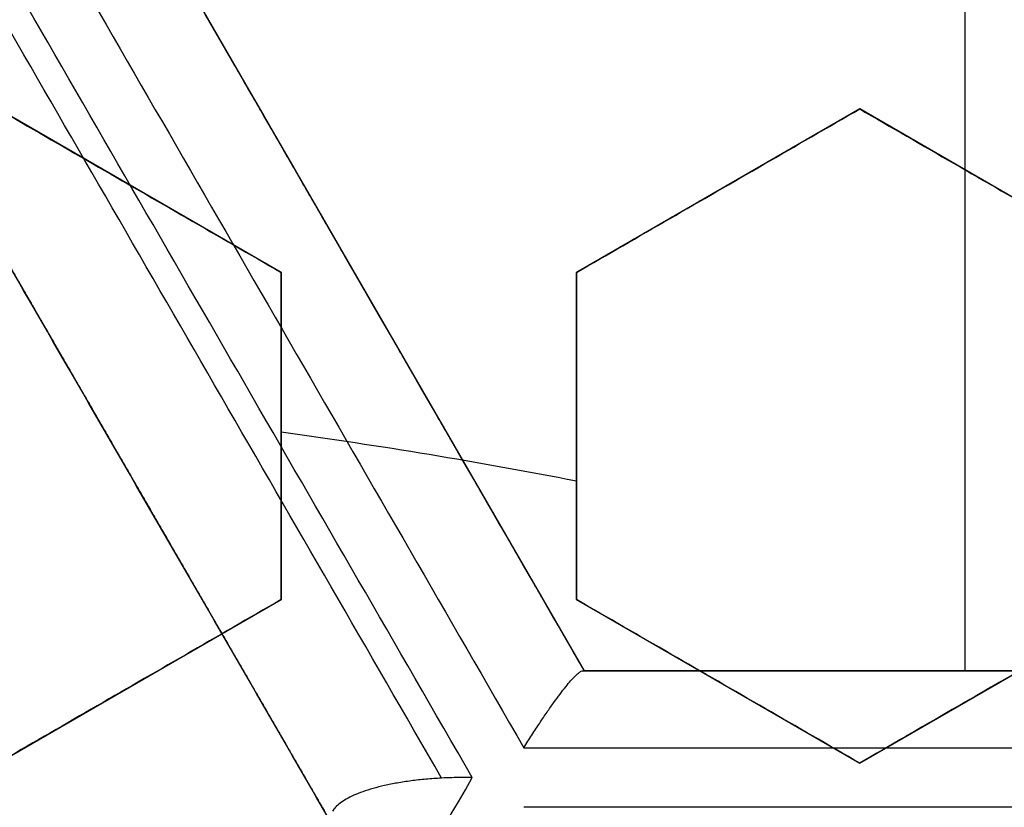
# Model space of a CAD drawing. Header units: centimetres. Extents: x -11.4 to 11.4, y -26.1 to 0.
# Tile 551 of 656: x -7.0117 to -6.9283, y -23.3389 to -23.2722. Entities that reach past the tile are written whole.
import ezdxf

# ---------------------------------------------------------------- set-up
doc = ezdxf.new("R2010")
doc.units = ezdxf.units.CM
doc.layers.add('Default', color=7, linetype='Continuous', true_color=0x000000)

msp = doc.modelspace()

# ---------------------------------------------------------------- linework, layer by layer
at = {"layer": 'Default'}
for p, q in [((-6.931599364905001, -23.21563089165, -4.515), (-6.931599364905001, -23.32734816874, -4.515)), ((-6.996099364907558, -23.27148953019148, -4.610801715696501), (-6.963849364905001, -23.32734816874, -4.610801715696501)), ((-6.9895, -23.29360461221, -3.263337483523), (-7.013500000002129, -23.27974820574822, -3.263337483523)), ((-6.940499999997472, -23.27974820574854, -3.2640558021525), (-6.964499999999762, -23.29360461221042, -3.2640558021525)), ((-6.916500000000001, -23.29360461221, -3.266091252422), (-6.940500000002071, -23.27974820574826, -3.266091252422)), ((-6.985500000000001, -23.33984816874, -4.6114163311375), (-7.017750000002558, -23.28398953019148, -4.6114163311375)), ((-7.001500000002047, -23.28667640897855, -3.2875), (-7.001500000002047, -23.28667640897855, -3.241164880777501)), ((-6.952499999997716, -23.28667640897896, -3.2875), (-6.952499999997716, -23.28667640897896, -3.24393691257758)), ((-6.928500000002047, -23.28667640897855, -3.2875), (-6.928500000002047, -23.28667640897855, -3.245945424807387)), ((-6.9895, -23.32131742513, -3.258340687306), (-6.9895, -23.29360461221, -3.258340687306)), ((-6.9645, -23.29360461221, -3.25910413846), (-6.9645, -23.32131742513, -3.25910413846)), ((-6.980207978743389, -23.29901421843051, -4.696571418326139), (-6.980207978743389, -23.29901421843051, -4.515000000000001)), ((-6.9895, -23.30746101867, -3.287385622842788), (-6.9895, -23.30746101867, -3.234176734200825)), ((-6.9645, -23.30746101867, -3.2875), (-6.9645, -23.30746101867, -3.235657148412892)), ((-7.001672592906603, -23.31183641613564, -4.697931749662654), (-7.001672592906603, -23.31183641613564, -4.515)), ((-7.013500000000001, -23.33517383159, -3.2527827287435), (-6.989500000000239, -23.32131742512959, -3.2527827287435)), ((-6.9645, -23.32131742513, -3.2558403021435), (-6.940500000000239, -23.33517383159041, -3.2558403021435)), ((-6.9405, -23.33517383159, -3.2576317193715), (-6.916500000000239, -23.32131742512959, -3.2576317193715)), ((-6.963849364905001, -23.32734816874, -4.611419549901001), (-6.899349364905, -23.32734816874, -4.611419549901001)), ((-6.9313923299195, -23.32734816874, -4.704842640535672), (-6.9313923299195, -23.32734816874, -4.515)), ((-7.00150000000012, -23.3282456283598, -3.279334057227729), (-7.00150000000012, -23.3282456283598, -3.226125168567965)), ((-6.95250000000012, -23.32824562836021, -3.282370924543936), (-6.95250000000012, -23.32824562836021, -3.229162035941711)), ((-6.92850000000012, -23.3282456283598, -3.284565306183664), (-6.92850000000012, -23.3282456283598, -3.231356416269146))]:
    msp.add_line(p, q, dxfattribs=at)
at = {"layer": 'Default', "extrusion": (0, 0, -1)}
for centre, radius, start, end in [((7.050000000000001, -23.75, 3), 0.9, 90, 270), ((7.050000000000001, -23.75, 3.789997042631), 0.8999999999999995, 90, 270), ((7.050000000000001, -23.75, 4.600000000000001), 0.8550000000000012, 90, 270), ((7.050000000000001, -23.75, 4.27), 0.8250000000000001, 0, 180), ((7.050000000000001, -23.75, 4.48), 0.82, 0, 180), ((7.050000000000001, -23.75, 4.455), 0.7950000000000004, 0, 180), ((7.050000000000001, -23.75, 4.32), 0.7825000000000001, 0, 180), ((7.050000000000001, -23.75, 4.455), 0.7825000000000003, 0, 180), ((7.050000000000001, -23.75, 3.984878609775), 0.7584500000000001, 90, 180), ((7.050000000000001, -23.75, 4.345000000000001), 0.7575000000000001, 0, 180), ((7.050000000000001, -23.75, 3.2675), 0.6775000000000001, 0, 180), ((7.050000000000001, -23.75, 3.2775), 0.677500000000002, 0, 180), ((7.050000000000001, -23.75, 3.25), 0.6725, 0, 180), ((7.050000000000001, -23.75, 3.2875), 0.6725, 0, 180), ((7.050000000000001, -23.75, 3.25), 0.6367740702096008, 0, 180), ((7.050000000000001, -23.75, 3.269019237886), 0.6125, 0, 180), ((7.050000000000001, -23.75, 4.69), 0.6075000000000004, 0, 180), ((7.050000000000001, -23.75, 4.670980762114), 0.6075, 0, 180), ((7.050000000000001, -23.75, 3.255), 0.6075, 0, 180), ((7.050000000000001, -23.75, 3.2875), 0.6075, 0, 180), ((7.050000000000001, -23.75, 3.05), 0.5999999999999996, 90, 270), ((7.050000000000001, -23.75, 3.255), 0.55, 0, 180), ((7.050000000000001, -23.75, 3.263395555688), 0.5500000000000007, 0, 180)]:
    msp.add_arc(centre, radius, start, end, dxfattribs=at)
at = {"layer": 'Default'}
for centre, radius, start, end in [((-7.050000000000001, -23.75, -4.6), 0.8550000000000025, 270, 90), ((-7.050000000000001, -23.75, -4.27), 0.835, 270, 90), ((-7.050000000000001, -23.75, -4.58), 0.8349999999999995, 270, 90), ((-7.050000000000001, -23.75, -4.425000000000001), 0.8349999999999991, 270, 90), ((-7.050000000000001, -23.75, -4.295000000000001), 0.8250000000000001, 0, 180), ((-7.050000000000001, -23.75, -4.282500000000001), 0.8250000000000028, 0, 180), ((-7.050000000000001, -23.75, -4.32), 0.8, 0, 180), ((-7.050000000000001, -23.75, -3.1), 0.775, 270, 90), ((-7.050000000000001, -23.75, -3.5986250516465), 0.7749999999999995, 270, 90), ((-7.050000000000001, -23.75, -4.43), 0.7575000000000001, 0, 180), ((-7.050000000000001, -23.75, -4.3875), 0.7575000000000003, 0, 180), ((-7.050000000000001, -23.75, -3.2425), 0.75, 0, 180), ((-7.050000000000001, -23.75, -3.98), 0.75, 0, 180), ((-7.050000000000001, -23.75, -3.2425), 0.7025000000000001, 0, 180), ((-7.050000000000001, -23.75, -3.2875), 0.6775000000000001, 0, 180), ((-7.050000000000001, -23.75, -3.26875), 0.6724999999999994, 0, 180), ((-7.050000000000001, -23.75, -4.66), 0.67, 0, 180), ((-7.050000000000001, -23.75, -4.69), 0.6400000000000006, 0, 180), ((-7.050000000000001, -23.75, -3.25), 0.636774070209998, 0, 180), ((-7.050000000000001, -23.75, -3.2875), 0.6231698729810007, 0, 180), ((-7.050000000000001, -23.75, -4.680490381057), 0.6075000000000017, 0, 180), ((-7.050000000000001, -23.75, -3.27125), 0.6075000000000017, 0, 180), ((-7.050000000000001, -23.75, -3), 0.6000000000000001, 270, 90), ((-7.050000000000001, -23.75, -3.1), 0.6000000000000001, 270, 90), ((-7.050000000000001, -23.75, -3.271791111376), 0.55, 0, 180), ((-7.049999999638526, -23.74999999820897, -3.2875), 0.4469695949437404, 78.97202963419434, 82.22079604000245)]:
    msp.add_arc(centre, radius, start, end, dxfattribs=at)
at = {"layer": 'Default', "extrusion": (-0.8660254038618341, -0.4999999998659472, -4.878939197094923e-10)}
msp.add_arc((17.04310334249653, -3.59499999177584, 17.70222576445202), 1.167293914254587, 250.1413982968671, 254.0973032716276, dxfattribs=at)
at = {"layer": 'Default', "extrusion": (0.8660254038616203, 0.4999999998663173, 4.870637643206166e-10)}
msp.add_arc((-17.04310334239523, -3.594999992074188, -17.70726778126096), 1.168484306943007, 285.886067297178, 289.8375211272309, dxfattribs=at)
at = {"layer": 'Default', "extrusion": (-0.8660254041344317, -0.4999999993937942, -2.069832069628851e-09)}
msp.add_arc((17.04310335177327, -3.594999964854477, 17.69454454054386), 1.157566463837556, 250.3958558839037, 253.799940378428, dxfattribs=at)
at = {"layer": 'Default', "extrusion": (-0.8660254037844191, -0.5000000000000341, 0)}
msp.add_arc((17.04310333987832, -3.595000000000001, 17.69454454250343), 1.157566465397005, 250.3958558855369, 253.7999403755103, dxfattribs=at)
at = {"layer": 'Default', "extrusion": (0.866025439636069, 0.4999999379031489, -2.310172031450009e-08)}
msp.add_arc((-17.04310464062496, -3.595000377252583, -17.70954322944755), 1.168746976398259, 285.946684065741, 289.7695032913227, dxfattribs=at)
at = {"layer": 'Default', "extrusion": (0.8660254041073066, 0.4999999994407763, 1.881586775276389e-09)}
msp.add_arc((-17.04310335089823, -3.594999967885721, -17.71954454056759), 1.158746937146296, 286.1831022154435, 289.5443096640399, dxfattribs=at)
at = {"layer": 'Default', "extrusion": (0.8660254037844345, 0.5000000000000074, 0)}
msp.add_arc((-17.04310333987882, -3.595000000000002, -17.71954454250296), 1.158746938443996, 286.1831022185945, 289.5443096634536, dxfattribs=at)
at = {"layer": 'Default', "extrusion": (0, -1, 0)}
for centre, radius, start, end in [((-7.050000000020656, -3.594999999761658, 23.32734816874), 1.116162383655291, 274.422475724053, 277.7827616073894), ((-7.049999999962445, -3.59500000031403, 23.3338805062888), 1.125541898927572, 274.1295604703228, 278.0562140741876)]:
    msp.add_arc(centre, radius, start, end, dxfattribs=at)
at = {"layer": 'Default', "extrusion": (0.8660254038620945, -0.4999999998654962, -5.007848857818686e-10)}
msp.add_arc((-24.0931033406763, -3.594999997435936, 5.629133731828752), 1.191759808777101, 285.5678536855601, 289.434334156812, dxfattribs=at)
at = {"layer": 'Default', "extrusion": (0, 1, 0)}
msp.add_arc((7.049999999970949, -3.595000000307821, -23.33892252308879), 1.127393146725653, 261.9571023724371, 265.8772322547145, dxfattribs=at)
at = {"layer": 'Default'}
for points, degree in [([(-7.050000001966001, -22.85000591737, -4.579994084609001), (-7.038829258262, -22.85000591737, -4.579994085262), (-7.016470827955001, -22.85041309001, -4.57996809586), (-6.982913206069, -22.85229470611, -4.579978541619), (-6.949430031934, -22.85542554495, -4.579975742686), (-6.916038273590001, -22.85981313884, -4.579976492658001), (-6.882816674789, -22.86545048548, -4.579976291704), (-6.849855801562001, -22.87232107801, -4.579976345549), (-6.817154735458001, -22.88042458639, -4.579976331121), (-6.784792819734, -22.88974261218, -4.579976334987), (-6.752822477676, -22.90025696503, -4.579976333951), (-6.721248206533, -22.91196643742, -4.579976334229), (-6.690138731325, -22.92484687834, -4.579976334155), (-6.659531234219, -22.93888214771, -4.579976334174), (-6.629466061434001, -22.95405467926, -4.579976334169), (-6.60000794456, -22.97033040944, -4.579976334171), (-6.571170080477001, -22.98770094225, -4.57997633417), (-6.542992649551, -23.00614419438, -4.57997633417), (-6.515530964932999, -23.02562391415, -4.57997633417), (-6.488811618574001, -23.04612101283, -4.57997633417), (-6.462881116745, -23.06760056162, -4.57997633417), (-6.437786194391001, -23.09002131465, -4.57997633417), (-6.413531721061, -23.11337910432, -4.57997633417), (-6.390166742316, -23.13762926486, -4.57997633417), (-6.367728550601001, -23.1627320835, -4.57997633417), (-6.346240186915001, -23.18866229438, -4.57997633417), (-6.325745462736, -23.21536660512, -4.57997633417), (-6.306266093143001, -23.24281397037, -4.57997633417), (-6.287815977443, -23.27098694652, -4.57997633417), (-6.270435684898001, -23.29982524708, -4.57997633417), (-6.254144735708, -23.32929531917, -4.57997633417), (-6.238966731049, -23.35935601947, -4.57997633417), (-6.22493234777, -23.3899431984, -4.57997633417), (-6.212045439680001, -23.4210469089, -4.57997633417), (-6.200328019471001, -23.4526190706, -4.57997633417), (-6.189801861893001, -23.48460021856, -4.57997633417), (-6.180477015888, -23.5169596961, -4.57997633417), (-6.172370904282, -23.54963853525, -4.57997633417), (-6.165495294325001, -23.58258113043, -4.57997633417), (-6.159852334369, -23.61577939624, -4.57997633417), (-6.155455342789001, -23.64916502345, -4.57997633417), (-6.152310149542, -23.68268801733, -4.57997633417), (-6.150420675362, -23.71631200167, -4.57997633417), (-6.149790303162, -23.74996560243, -4.57997633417), (-6.150418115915, -23.78361971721, -4.57997633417), (-6.152305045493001, -23.81724384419, -4.57997633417), (-6.155447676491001, -23.85076694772, -4.57997633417), (-6.159842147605, -23.884153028, -4.57997633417), (-6.165482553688, -23.91735152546, -4.57997633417), (-6.172355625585, -23.95029454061, -4.57997633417), (-6.180459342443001, -23.98297436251, -4.57997633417), (-6.189781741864, -24.01533455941, -4.57997633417), (-6.200305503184, -24.0473165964, -4.57997633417), (-6.212020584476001, -24.07888976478, -4.57997633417), (-6.224905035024, -24.10999420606, -4.57997633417), (-6.238937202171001, -24.14058267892, -4.57997633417), (-6.254113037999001, -24.170644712, -4.57997633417), (-6.270401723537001, -24.20011593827, -4.57997633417), (-6.287779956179, -24.2289557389, -4.57997633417), (-6.306227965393, -24.25713010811, -4.57997633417), (-6.325705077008, -24.28457868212, -4.57997633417), (-6.346198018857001, -24.3112848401, -4.57997633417), (-6.367684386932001, -24.33721659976, -4.57997633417), (-6.390120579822, -24.3623209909, -4.57997633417), (-6.413483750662, -24.38657293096, -4.57997633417), (-6.437736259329, -24.40993235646, -4.57997633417), (-6.462829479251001, -24.4323550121, -4.57997633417), (-6.488758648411, -24.45383675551, -4.57997633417), (-6.515476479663, -24.47433588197, -4.57997633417), (-6.542936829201, -24.49381775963, -4.57997633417), (-6.571112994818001, -24.51226319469, -4.57997633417), (-6.599949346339, -24.52963576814, -4.579976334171), (-6.629406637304, -24.54591392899, -4.579976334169), (-6.659470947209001, -24.56108882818, -4.579976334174), (-6.690077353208, -24.57512635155, -4.579976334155), (-6.721186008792, -24.58800916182, -4.579976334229), (-6.752759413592, -24.59972097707, -4.579976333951), (-6.784729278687, -24.61023780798, -4.579976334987), (-6.817091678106, -24.61955853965, -4.579976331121), (-6.849792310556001, -24.62766442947, -4.579976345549), (-6.88275073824, -24.63453701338, -4.579976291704), (-6.915969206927, -24.64017644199, -4.579976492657), (-6.949361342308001, -24.64456678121, -4.579975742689), (-6.982852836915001, -24.64770094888, -4.579978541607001), (-7.016430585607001, -24.64958576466, -4.579968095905), (-7.038814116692, -24.64999408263, -4.579994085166), (-7.049999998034, -24.64999408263, -4.579994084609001)], 3), ([(-7.050000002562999, -22.87000771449, -4.599992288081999), (-7.038929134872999, -22.87000771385, -4.599992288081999), (-7.016824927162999, -22.87044777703, -4.600003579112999), (-6.983759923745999, -22.87231003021, -4.599999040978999), (-6.950849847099, -22.8754191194, -4.600000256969), (-6.918072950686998, -22.87975909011, -4.599999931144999), (-6.885477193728, -22.88532902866, -4.600000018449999), (-6.853104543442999, -22.89212084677, -4.599999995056), (-6.820976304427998, -22.90013377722, -4.600000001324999), (-6.789232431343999, -22.90933233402, -4.599999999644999), (-6.757976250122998, -22.91967364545, -4.600000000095), (-6.727177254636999, -22.93115663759, -4.599999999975), (-6.696849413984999, -22.94377187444, -4.600000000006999), (-6.666982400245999, -22.95752443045, -4.599999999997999), (-6.637633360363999, -22.97239239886, -4.6), (-6.608880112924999, -22.98833558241, -4.6), (-6.580743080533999, -23.00534064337, -4.6), (-6.553257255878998, -23.02338719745, -4.6), (-6.526470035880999, -23.04244368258, -4.6), (-6.500404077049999, -23.06249428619, -4.6), (-6.475109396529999, -23.08350162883, -4.6), (-6.450633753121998, -23.10542314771, -4.6), (-6.426981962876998, -23.12825403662, -4.6), (-6.404200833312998, -23.15195089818, -4.6), (-6.382323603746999, -23.17647785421, -4.6), (-6.361371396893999, -23.20181201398, -4.6), (-6.341387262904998, -23.22790124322, -4.6), (-6.322391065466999, -23.25471754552, -4.6), (-6.304398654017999, -23.28224122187, -4.6), (-6.287450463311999, -23.31041192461, -4.6), (-6.271564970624, -23.33919764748, -4.6), (-6.256764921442, -23.36855872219, -4.6), (-6.243080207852, -23.39843256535, -4.6), (-6.2305142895, -23.42881031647, -4.6), (-6.219089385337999, -23.45964319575, -4.6), (-6.208826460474, -23.4908734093, -4.6), (-6.199734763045, -23.52247268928, -4.6), (-6.191831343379, -23.55438357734, -4.6), (-6.185127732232, -23.58655183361, -4.6), (-6.179626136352, -23.61896932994, -4.6), (-6.175339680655, -23.65156823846, -4.6), (-6.172273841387, -23.68430056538, -4.6), (-6.170432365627, -23.71713212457, -4.6), (-6.169818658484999, -23.74999277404, -4.6), (-6.170431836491, -23.78285372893, -4.6), (-6.172272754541, -23.81568473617, -4.6), (-6.17533790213, -23.84841578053, -4.6), (-6.179623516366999, -23.88101313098, -4.6), (-6.185124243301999, -23.91342969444, -4.6), (-6.191827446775, -23.94559951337, -4.6), (-6.199731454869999, -23.97751522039, -4.6), (-6.208824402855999, -24.00912015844, -4.6), (-6.219088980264, -24.04035585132, -4.6), (-6.230515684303, -24.07119339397, -4.6), (-6.243083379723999, -24.10157483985, -4.6), (-6.256770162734, -24.13145229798, -4.6), (-6.271572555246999, -24.16081683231, -4.6), (-6.287460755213, -24.18960605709, -4.6), (-6.304412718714, -24.21778133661, -4.6), (-6.322408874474, -24.24530870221, -4.6), (-6.341407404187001, -24.27212610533, -4.6), (-6.361391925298, -24.29821371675, -4.6), (-6.382342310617, -24.32354381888, -4.6), (-6.404216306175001, -24.34806569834, -4.6), (-6.426994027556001, -24.37175796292, -4.6), (-6.450643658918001, -24.39458604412, -4.6), (-6.475121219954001, -24.41650866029, -4.6), (-6.500422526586, -24.43752061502, -4.6), (-6.526496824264, -24.45757628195, -4.6), (-6.553291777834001, -24.47663651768, -4.6), (-6.580784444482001, -24.49468551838, -4.6), (-6.608928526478, -24.51169257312, -4.6), (-6.637691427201, -24.52763854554, -4.6), (-6.667051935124, -24.54250933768, -4.599999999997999), (-6.696931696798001, -24.55626435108, -4.600000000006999), (-6.727274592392, -24.56888192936, -4.599999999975), (-6.758087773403, -24.58036572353, -4.600000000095), (-6.789353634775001, -24.59070531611, -4.599999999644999), (-6.821099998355, -24.59989952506, -4.600000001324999), (-6.853227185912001, -24.60790727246, -4.599999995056), (-6.885602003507, -24.61469476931, -4.600000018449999), (-6.918204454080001, -24.62026089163, -4.599999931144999), (-6.950981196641, -24.6245956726, -4.600000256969), (-6.983876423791, -24.62769844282, -4.599999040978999), (-7.01690332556, -24.62955448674, -4.600003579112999), (-7.038958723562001, -24.62999228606, -4.599992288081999), (-7.049999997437, -24.62999228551, -4.599992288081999)], 3), ([(-7.050000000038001, -22.97338343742, -4.211616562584), (-7.040034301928, -22.97326068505, -4.211739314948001), (-7.0200716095, -22.97339655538, -4.211987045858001), (-6.990068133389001, -22.97475443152, -4.212364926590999), (-6.960077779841, -22.97727194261, -4.212748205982), (-6.930172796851, -22.98094910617, -4.213135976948), (-6.900463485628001, -22.98577184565, -4.213526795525), (-6.870960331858, -22.99173644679, -4.213920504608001), (-6.841728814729, -22.9988285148, -4.21431621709), (-6.812767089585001, -23.00704882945, -4.214713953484), (-6.784149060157, -23.01637813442, -4.215112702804), (-6.755903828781, -23.0268065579, -4.215512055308), (-6.728083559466, -23.03831624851, -4.215911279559), (-6.700785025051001, -23.0508628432, -4.216308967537), (-6.673979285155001, -23.06445271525, -4.216705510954), (-6.647535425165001, -23.07916987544, -4.21710293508), (-6.621903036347, -23.09477466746, -4.217494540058), (-6.598251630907, -23.11044028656, -4.217861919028), (-6.577686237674, -23.12510785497, -4.218186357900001), (-6.559354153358, -23.13903749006, -4.21847964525), (-6.54189295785, -23.15310658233, -4.218762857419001), (-6.524518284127, -23.16795465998, -4.219048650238), (-6.507527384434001, -23.18336335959, -4.2193327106), (-6.491033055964, -23.19923462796, -4.219611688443), (-6.475328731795, -23.21524076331, -4.219887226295), (-6.459818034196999, -23.23196178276, -4.220170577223), (-6.443392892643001, -23.25075472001, -4.220483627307), (-6.425759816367, -23.27235681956, -4.220836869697), (-6.407902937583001, -23.29596432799, -4.221215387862), (-6.390537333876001, -23.320853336, -4.221606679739), (-6.374163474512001, -23.34636627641, -4.22200017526), (-6.358774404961, -23.37250001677, -4.222395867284), (-6.344394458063, -23.39922104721, -4.222793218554), (-6.331054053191, -23.42647417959, -4.223191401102), (-6.318782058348, -23.45419617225, -4.223589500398), (-6.307584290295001, -23.4823692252, -4.223987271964), (-6.297472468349, -23.51096694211, -4.224384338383), (-6.288462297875, -23.53995216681, -4.224780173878), (-6.280576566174, -23.56925476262, -4.22517382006), (-6.273829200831, -23.59881391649, -4.225564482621), (-6.268224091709, -23.62860184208, -4.225951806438), (-6.263764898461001, -23.65860388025, -4.226335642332), (-6.260461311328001, -23.68877269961, -4.226715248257), (-6.258320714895, -23.71905055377, -4.227090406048), (-6.257345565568, -23.74942073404, -4.227459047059), (-6.257541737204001, -23.78002186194, -4.227829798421), (-6.258911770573, -23.81056761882, -4.228207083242), (-6.261454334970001, -23.84105143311, -4.228588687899), (-6.265161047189, -23.87138087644, -4.228974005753), (-6.270024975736, -23.90153190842, -4.229362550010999), (-6.276045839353, -23.9314946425, -4.229754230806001), (-6.283206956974, -23.96118644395, -4.230147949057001), (-6.291506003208, -23.99059835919, -4.230543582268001), (-6.300922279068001, -24.01965553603, -4.230940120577), (-6.311447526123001, -24.04833621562, -4.23133725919), (-6.323068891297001, -24.07660058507, -4.231734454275), (-6.335758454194, -24.10438344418, -4.232130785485), (-6.349513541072, -24.13167755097, -4.232526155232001), (-6.364293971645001, -24.15840378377, -4.232919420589), (-6.380099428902, -24.18456209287, -4.233310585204), (-6.396889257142, -24.21008352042, -4.23369863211), (-6.414649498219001, -24.23494853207, -4.2340832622), (-6.433349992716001, -24.25911283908, -4.234463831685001), (-6.452961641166, -24.28254236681, -4.234839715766), (-6.473558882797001, -24.30531097, -4.235212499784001), (-6.49503825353, -24.32728630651, -4.23557888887), (-6.517395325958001, -24.34847618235, -4.235952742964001), (-6.540529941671, -24.36877856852, -4.236330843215), (-6.564422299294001, -24.3881804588, -4.236713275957), (-6.589045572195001, -24.40665840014, -4.237099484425), (-6.614348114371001, -24.42417454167, -4.237488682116), (-6.640315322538, -24.44071804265, -4.237880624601), (-6.666876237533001, -24.45624449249, -4.238274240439), (-6.694029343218, -24.47075331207, -4.238669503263), (-6.721707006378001, -24.48420741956, -4.239065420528), (-6.749886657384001, -24.49659654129, -4.239461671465), (-6.778516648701, -24.50789701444, -4.239857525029), (-6.807545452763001, -24.51809033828, -4.240252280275), (-6.836977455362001, -24.52717647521, -4.240645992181), (-6.866748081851, -24.53513189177, -4.241037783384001), (-6.896791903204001, -24.54193893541, -4.241426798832), (-6.927035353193, -24.54758431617, -4.241812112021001), (-6.957482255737, -24.55207143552, -4.242193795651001), (-6.988153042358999, -24.55539777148, -4.242572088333), (-7.019001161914, -24.55754929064, -4.242946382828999), (-7.039657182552, -24.55819289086, -4.243192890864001), (-7.050000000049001, -24.5583152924, -4.243315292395)], 3), ([(-7.050000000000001, -24.525, -4.097250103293), (-7.040059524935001, -24.525, -4.097056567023), (-7.020176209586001, -24.52461734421, -4.096666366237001), (-6.990398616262, -24.52289677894, -4.096072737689), (-6.960681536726, -24.52002887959, -4.095471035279), (-6.93109326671, -24.51601765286, -4.094862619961), (-6.901708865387, -24.51087533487, -4.094249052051), (-6.872544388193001, -24.5046065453, -4.09363068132), (-6.843642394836, -24.49722044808, -4.093008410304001), (-6.815018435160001, -24.48871913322, -4.0923825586), (-6.786746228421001, -24.47912222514, -4.091754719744), (-6.758891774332, -24.4684549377, -4.091126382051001), (-6.731464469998, -24.45672251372, -4.090497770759), (-6.704505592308, -24.44394203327, -4.089869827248), (-6.67803608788, -24.43012136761, -4.089243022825), (-6.652126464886, -24.41529568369, -4.088619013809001), (-6.626828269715, -24.3994976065, -4.087999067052), (-6.602153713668, -24.38273637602, -4.0873834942), (-6.578133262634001, -24.3650315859, -4.086773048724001), (-6.554796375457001, -24.34640201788, -4.086168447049), (-6.532209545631, -24.32690110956, -4.085571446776), (-6.510389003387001, -24.3065441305, -4.084982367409), (-6.489390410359, -24.28538619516, -4.084403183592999), (-6.469190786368, -24.26340330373, -4.083811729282), (-6.449850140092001, -24.24065475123, -4.083213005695), (-6.431412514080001, -24.21719494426, -4.082607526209), (-6.413897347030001, -24.19305176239, -4.081996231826), (-6.397322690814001, -24.16825132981, -4.081379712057), (-6.381698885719, -24.14280524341, -4.08075829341), (-6.367066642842, -24.11677498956, -4.08013349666), (-6.353463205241, -24.0902319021, -4.079507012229), (-6.340892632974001, -24.06319079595, -4.078879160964), (-6.329354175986, -24.03564384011, -4.078249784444), (-6.318873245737, -24.00763676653, -4.077619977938), (-6.309493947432, -23.97928509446, -4.076992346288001), (-6.30125860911, -23.95075631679, -4.07637049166), (-6.294105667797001, -23.92190387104, -4.075751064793), (-6.287919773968, -23.89202918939, -4.075119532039), (-6.282925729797, -23.8619255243, -4.074493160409), (-6.27922777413, -23.83252088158, -4.073890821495), (-6.276803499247, -23.80502748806, -4.073336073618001), (-6.275387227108, -23.77883524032, -4.072814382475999), (-6.274846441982, -23.7520817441, -4.072290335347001), (-6.27524316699, -23.72509774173, -4.071763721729), (-6.276580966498, -23.69814539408, -4.071227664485), (-6.278824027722, -23.67162969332, -4.070693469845), (-6.281923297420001, -23.64546667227, -4.070159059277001), (-6.286213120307, -23.61756303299, -4.069581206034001), (-6.291882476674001, -23.58816071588, -4.068963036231), (-6.298864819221, -23.55833921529, -4.068326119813), (-6.306953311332, -23.52908125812, -4.067691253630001), (-6.315942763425, -23.50084682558, -4.067069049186), (-6.32605741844, -23.47281764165, -4.066441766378), (-6.33729162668, -23.44508928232, -4.065811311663), (-6.349584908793, -23.41782536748, -4.065181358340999), (-6.362822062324, -23.39124745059, -4.064557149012), (-6.37709700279, -23.36512302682, -4.063933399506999), (-6.392790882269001, -23.33888569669, -4.063296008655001), (-6.409455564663, -23.31338657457, -4.062665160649), (-6.426553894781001, -23.2893367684, -4.062059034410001), (-6.443232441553, -23.26761872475, -4.061501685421), (-6.459897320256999, -23.24737082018, -4.060973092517), (-6.477614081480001, -23.22727445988, -4.060438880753), (-6.496156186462, -23.20766698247, -4.059907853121), (-6.51534924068, -23.18873946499, -4.059383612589), (-6.534885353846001, -23.17076718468, -4.058857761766), (-6.55491030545, -23.15354506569, -4.058329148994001), (-6.577115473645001, -23.13575777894, -4.057753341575), (-6.601253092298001, -23.11789125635, -4.057139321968), (-6.626598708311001, -23.10063985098, -4.056506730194), (-6.652285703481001, -23.08460866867, -4.055877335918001), (-6.677996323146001, -23.06990393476, -4.055258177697), (-6.704396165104, -23.05611215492, -4.054632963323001), (-6.731394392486, -23.04330809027, -4.054004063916), (-6.758888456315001, -23.03154563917, -4.053373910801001), (-6.786758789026, -23.02087354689, -4.052745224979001), (-6.814990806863, -23.01129023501, -4.052118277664), (-6.843596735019, -23.00279199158, -4.051492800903), (-6.872529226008, -22.99539659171, -4.050869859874), (-6.901712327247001, -22.98912386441, -4.050251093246), (-6.931093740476, -22.98398257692, -4.049637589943), (-6.96064747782, -22.97997545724, -4.049029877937), (-6.990359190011, -22.97710596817, -4.048428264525), (-7.020171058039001, -22.97538252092, -4.047833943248), (-7.040058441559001, -22.975, -4.047443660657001), (-7.050000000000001, -22.975, -4.047250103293)], 3), ([(-7.013020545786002, -23.27218116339, -4.694862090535), (-7.012871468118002, -23.27193132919, -4.694811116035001), (-7.012571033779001, -23.2714347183, -4.6946899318), (-7.012114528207, -23.27070087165, -4.694450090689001), (-7.011809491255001, -23.27022428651, -4.694252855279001), (-7.011656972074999, -23.26998944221, -4.694144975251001)], 3), ([(-6.996099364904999, -23.27148953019, -4.515), (-6.979974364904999, -23.299418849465, -4.515), (-6.963849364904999, -23.32734816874, -4.515)], 2), ([(-6.9895, -23.29360461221, -3.2875), (-7.0015, -23.28667640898, -3.2875), (-7.013500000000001, -23.27974820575, -3.2875)], 2), ([(-7.013500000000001, -23.27974820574, -3.24327993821), (-7.010822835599, -23.28129386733, -3.242794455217), (-7.005475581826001, -23.28438110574, -3.241842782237), (-6.997478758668, -23.28899807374, -3.240474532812), (-6.992157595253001, -23.29207024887, -3.239601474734), (-6.9895, -23.29360461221, -3.239174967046)], 3), ([(-6.9405, -23.27974820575, -3.2875), (-6.952500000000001, -23.28667640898, -3.2875), (-6.9645, -23.29360461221, -3.2875)], 2), ([(-6.9645, -23.29360461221, -3.240611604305), (-6.961888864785, -23.29209707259, -3.241325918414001), (-6.956629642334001, -23.28906065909, -3.242776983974), (-6.948636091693, -23.28444558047, -3.245019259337), (-6.943225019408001, -23.28132149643, -3.246561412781), (-6.9405, -23.27974820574, -3.247344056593)], 3), ([(-6.916499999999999, -23.29360461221, -3.2875), (-6.9285, -23.28667640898, -3.2875), (-6.9405, -23.27974820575, -3.2875)], 2), ([(-6.9405, -23.27974820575, -3.2875), (-6.9405, -23.279748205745, -3.2674220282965), (-6.9405, -23.27974820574, -3.247344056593)], 2), ([(-6.9405, -23.27974820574, -3.247344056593), (-6.937833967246, -23.28128744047, -3.247018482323), (-6.932501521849, -23.28436612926, -3.24638691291), (-6.924502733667, -23.28898423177, -3.245499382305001), (-6.919167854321, -23.2920643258, -3.244947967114), (-6.916499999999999, -23.29360461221, -3.244682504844)], 3), ([(-7.017749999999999, -23.28398953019, -4.515), (-7.001624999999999, -23.311918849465, -4.515), (-6.985499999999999, -23.33984816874, -4.515)], 2), ([(-6.9895, -23.30714384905, -3.2875), (-6.9895, -23.30037423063, -3.2875), (-6.9895, -23.29360461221, -3.2875)], 2), ([(-6.9895, -23.29360461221, -3.2875), (-6.9895, -23.29360461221, -3.263337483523), (-6.9895, -23.29360461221, -3.239174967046)], 2), ([(-6.9895, -23.29360461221, -3.239174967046), (-6.9895, -23.29679913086, -3.238022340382), (-6.9895, -23.30311126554, -3.235745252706), (-6.9895, -23.31234663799, -3.232414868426), (-6.9895, -23.31835256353, -3.230249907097), (-6.9895, -23.32131742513, -3.229181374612)], 3), ([(-6.9645, -23.29360461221, -3.2875), (-6.9645, -23.302444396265, -3.2875), (-6.9645, -23.31128418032, -3.2875)], 2), ([(-6.9645, -23.32131742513, -3.23070827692), (-6.9645, -23.3183840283, -3.231755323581), (-6.9645, -23.3124200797, -3.233884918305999), (-6.9645, -23.30318739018, -3.237184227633), (-6.9645, -23.29683176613, -3.239457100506), (-6.9645, -23.29360461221, -3.240611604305)], 3), ([(-6.9645, -23.29360461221, -3.240611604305), (-6.9645, -23.29360461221, -3.2640558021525), (-6.9645, -23.29360461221, -3.2875)], 2), ([(-6.9895, -23.30714384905, -3.2875), (-6.9895, -23.30874982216, -3.286920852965), (-6.9895, -23.31194101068, -3.285770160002), (-6.9895, -23.31666521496, -3.284067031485), (-6.9895, -23.31977357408, -3.282946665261), (-6.9895, -23.32131742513, -3.282390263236)], 3), ([(-6.9645, -23.32131742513, -3.283917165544), (-6.9645, -23.32022228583, -3.284308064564), (-6.9645, -23.31801889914, -3.285094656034), (-6.9645, -23.31467472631, -3.286288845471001), (-6.9645, -23.31241875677, -3.287094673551), (-6.9645, -23.31128418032, -3.2875)], 3), ([(-6.9895, -23.32131742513, -3.282390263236), (-6.992212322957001, -23.32288338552, -3.28168793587), (-6.997606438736, -23.32599767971, -3.280306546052), (-7.005599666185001, -23.33061257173, -3.278306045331), (-7.010876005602, -23.33365886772, -3.277017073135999), (-7.013500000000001, -23.33517383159, -3.276384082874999)], 3), ([(-6.9895, -23.32131742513, -3.229181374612), (-6.992213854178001, -23.32288426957, -3.228478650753), (-6.997610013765, -23.32599974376, -3.227096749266), (-7.005603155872, -23.3306145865, -3.225096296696), (-7.010877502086, -23.33365973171, -3.223807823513), (-7.013500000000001, -23.33517383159, -3.223175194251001)], 3), ([(-6.9895, -23.32131742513, -3.282390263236), (-6.9895, -23.32131742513, -3.255785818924), (-6.9895, -23.32131742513, -3.229181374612)], 2), ([(-6.9645, -23.32131742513, -3.283917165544), (-6.9645, -23.32131742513, -3.257312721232), (-6.9645, -23.32131742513, -3.23070827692)], 2), ([(-6.9405, -23.33517383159, -3.280972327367), (-6.943166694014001, -23.33363421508, -3.281266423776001), (-6.948500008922, -23.33055502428, -3.281877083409), (-6.956498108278, -23.32593731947, -3.28285906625), (-6.961832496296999, -23.32285750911, -3.283557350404), (-6.9645, -23.32131742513, -3.283917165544)], 3), ([(-6.9405, -23.33517383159, -3.227763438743), (-6.94316711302, -23.33363397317, -3.228057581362), (-6.948500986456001, -23.3305544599, -3.228668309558), (-6.956499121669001, -23.32593673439, -3.229650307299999), (-6.961832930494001, -23.32285725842, -3.230348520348), (-6.9645, -23.32131742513, -3.23070827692)], 3), ([(-6.916499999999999, -23.32131742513, -3.235026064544), (-6.919247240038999, -23.3229035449, -3.234177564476), (-6.924687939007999, -23.32604473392, -3.232508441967), (-6.932679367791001, -23.33065858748, -3.23009039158), (-6.937910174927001, -23.33367859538, -3.228530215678), (-6.9405, -23.33517383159, -3.227763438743)], 3), ([(-6.91888419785, -23.3226939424, -3.2875), (-6.921349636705, -23.32411736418, -3.286741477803), (-6.92623800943, -23.32693966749, -3.285246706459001), (-6.933437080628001, -23.33109605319, -3.283072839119), (-6.938159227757, -23.3338223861, -3.281665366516), (-6.9405, -23.33517383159, -3.280972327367)], 3), ([(-6.968947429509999, -23.33388050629, -4.717619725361), (-6.968716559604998, -23.33350824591, -4.717465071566), (-6.968261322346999, -23.33278542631, -4.717113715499), (-6.967602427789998, -23.33177236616, -4.71646814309), (-6.966980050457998, -23.33084883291, -4.71572027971), (-6.966404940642, -23.3300287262, -4.714891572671), (-6.9658728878, -23.32930470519, -4.713981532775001), (-6.965393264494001, -23.32868900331, -4.713008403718), (-6.964973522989, -23.3281894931, -4.711994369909), (-6.964616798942, -23.32780711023, -4.71095861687), (-6.964320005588, -23.32753648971, -4.709900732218), (-6.964088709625, -23.32738040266, -4.708850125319), (-6.96397795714, -23.32734816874, -4.708171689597), (-6.963932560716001, -23.32734816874, -4.707839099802)], 3), ([(-6.963849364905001, -23.32734816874, -4.706603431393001), (-6.963849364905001, -23.32734816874, -4.706744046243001), (-6.963855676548, -23.32734816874, -4.707023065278), (-6.963883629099, -23.32734816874, -4.707435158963), (-6.963914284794, -23.32734816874, -4.707705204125), (-6.963932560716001, -23.32734816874, -4.707839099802)], 3), ([(-6.899349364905, -23.32734816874, -4.515), (-6.931599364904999, -23.32734816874, -4.515), (-6.963849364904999, -23.32734816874, -4.515)], 2), ([(-6.963849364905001, -23.32734816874, -4.706603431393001), (-6.963849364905, -23.32734816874, -4.6108017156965), (-6.963849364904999, -23.32734816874, -4.515)], 2), ([(-6.9405, -23.33517383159, -3.280972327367), (-6.9405, -23.33517383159, -3.254367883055), (-6.9405, -23.33517383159, -3.227763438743)], 2), ([(-6.973313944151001, -23.33640151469, -4.718857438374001), (-6.973604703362, -23.33639654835, -4.718875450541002), (-6.974186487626, -23.33639340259, -4.718892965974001), (-6.975057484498, -23.33640899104, -4.718863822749), (-6.975631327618, -23.33643272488, -4.718807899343), (-6.975916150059, -23.33644787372, -4.718770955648)], 3), ([(-6.975916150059, -23.33644787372, -4.718770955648), (-6.976366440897, -23.33647182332, -4.718712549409), (-6.977249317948, -23.33653574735, -4.718551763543), (-6.978509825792, -23.33667662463, -4.718186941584), (-6.979685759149, -23.33685795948, -4.71771056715), (-6.980759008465, -23.33707325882, -4.717140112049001), (-6.981741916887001, -23.33732264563, -4.716475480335), (-6.982618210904, -23.33760124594, -4.715729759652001), (-6.983375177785, -23.33790256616, -4.714920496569), (-6.984008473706, -23.33822083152, -4.714063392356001), (-6.984525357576, -23.33855757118, -4.713154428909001), (-6.98491471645, -23.33890409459, -4.712217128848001), (-6.985089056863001, -23.33913639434, -4.711587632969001), (-6.985155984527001, -23.33925231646, -4.71127323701)], 3)]:
    msp.add_open_spline(points, degree=degree, dxfattribs=at)
for points, knots in [([(-6.478173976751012, -23.20173285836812, -4.270000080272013), (-6.482021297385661, -23.19772033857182, -4.269893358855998), (-6.494769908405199, -23.18470228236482, -4.269544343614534), (-6.517131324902, -23.163383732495, -4.268952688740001), (-6.555874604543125, -23.12985687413, -4.267949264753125), (-6.607799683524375, -23.091156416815, -4.2666554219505), (-6.675054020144, -23.05066959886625, -4.265054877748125), (-6.7463420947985, -23.016890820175, -4.263430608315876), (-6.820635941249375, -22.99036875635, -4.261806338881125), (-6.896820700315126, -22.971442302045, -4.260205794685), (-6.960902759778, -22.962091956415, -4.258911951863), (-7.012005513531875, -22.95840408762, -4.257908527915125), (-7.0500054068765, -22.95749735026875, -4.257180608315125), (-7.088005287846, -22.95840460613, -4.2564526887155), (-7.139107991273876, -22.96209317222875, -4.255449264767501), (-7.203189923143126, -22.97144439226, -4.254155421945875), (-7.279374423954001, -22.99037188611, -4.2525548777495), (-7.353667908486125, -23.01689496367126, -4.250930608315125), (-7.424955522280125, -23.05067471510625, -4.249306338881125), (-7.492209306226, -23.09116245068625, -4.247705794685), (-7.5441338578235, -23.129863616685, -4.246411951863), (-7.582876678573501, -23.16339100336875, -4.245408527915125), (-7.610387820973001, -23.189619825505, -4.244680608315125), (-7.6366162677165, -23.2171313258, -4.243952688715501), (-7.670143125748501, -23.25587460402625, -4.2429492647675), (-7.708843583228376, -23.3077996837, -4.241655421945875), (-7.74933040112, -23.375054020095, -4.2400548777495), (-7.783109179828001, -23.44634209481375, -4.238430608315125), (-7.8096312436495, -23.520635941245, -4.236806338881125), (-7.8285576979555, -23.596820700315, -4.235205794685), (-7.837908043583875, -23.66090275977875, -4.233911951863), (-7.8415959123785, -23.71200551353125, -4.232908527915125), (-7.842502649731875, -23.750005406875, -4.232180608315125), (-7.8415953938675, -23.78800528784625, -4.2314526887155), (-7.837906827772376, -23.839107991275, -4.2304492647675), (-7.828555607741, -23.90318992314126, -4.229155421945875), (-7.814564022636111, -23.95950704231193, -4.227972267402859), (-7.80500461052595, -23.98996202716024, -4.227316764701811), (-7.803236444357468, -23.99538910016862, -4.227199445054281)], [9.27219242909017, 9.27219242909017, 9.27219242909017, 9.27219242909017, 9.448947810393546, 9.852123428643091, 10.25529904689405, 11.06165028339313, 11.86800151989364, 12.67435275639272, 13.48070399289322, 14.28705522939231, 15.09340646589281, 15.49658208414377, 15.89975770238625, 16.30293332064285, 16.70610893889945, 17.51246017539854, 18.31881141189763, 19.12516264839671, 19.9315138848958, 20.73786512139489, 21.54421635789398, 21.94739197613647, 22.35056759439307, 22.75374321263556, 23.15691883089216, 23.96327006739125, 24.76962130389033, 25.57597254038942, 26.38232377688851, 27.18867501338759, 27.99502624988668, 28.39820186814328, 28.80137748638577, 29.20455310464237, 29.60772872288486, 30.41407995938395, 31.22043119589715, 31.39594200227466, 31.39594200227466, 31.39594200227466, 31.39594200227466]), ([(-7.050000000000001, -22.975, -4.112549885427), (-7.039995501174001, -22.975, -4.112744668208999), (-7.019986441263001, -22.97538749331, -4.113137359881), (-6.990017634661, -22.97713036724, -4.113734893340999), (-6.960138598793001, -22.98003228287, -4.114340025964), (-6.930394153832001, -22.98408890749, -4.114951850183), (-6.900828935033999, -22.98929417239, -4.11556944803), (-6.871487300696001, -22.99564028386, -4.11619189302), (-6.842413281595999, -23.0031177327, -4.116818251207), (-6.813650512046, -23.01171530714, -4.117447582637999), (-6.785242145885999, -23.02142011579, -4.118078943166), (-6.757230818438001, -23.03221759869, -4.118711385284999), (-6.729658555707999, -23.04409155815, -4.119343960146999), (-6.702566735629, -23.05702417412, -4.119975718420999), (-6.675996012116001, -23.07099603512, -4.120605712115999), (-6.649986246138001, -23.08598617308, -4.121232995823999), (-6.624576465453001, -23.10197208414, -4.121856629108), (-6.599804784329, -23.11892977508, -4.122475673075), (-6.575708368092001, -23.13683378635, -4.123089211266), (-6.552323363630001, -23.15565723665, -4.123696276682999), (-6.529684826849, -23.1753718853, -4.124296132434), (-6.507826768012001, -23.19594807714, -4.124887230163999), (-6.486781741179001, -23.21735514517, -4.125471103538), (-6.466581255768, -23.23956105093, -4.126067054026), (-6.447255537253, -23.26253259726, -4.126669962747), (-6.428833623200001, -23.28623530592, -4.127280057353), (-6.411343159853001, -23.310633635, -4.127896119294), (-6.394810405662, -23.33569098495, -4.128517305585), (-6.379260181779, -23.36136976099, -4.129142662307), (-6.364715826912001, -23.38763144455, -4.129771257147), (-6.351199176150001, -23.41443662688, -4.130402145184), (-6.338730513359, -23.44174509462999, -4.131034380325), (-6.32732855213, -23.46951586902, -4.131667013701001), (-6.317010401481, -23.49770727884, -4.132299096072), (-6.307791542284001, -23.52627701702, -4.132929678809), (-6.299685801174, -23.55518221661, -4.133557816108), (-6.292705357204, -23.58437939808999, -4.134182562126), (-6.286860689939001, -23.61382458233, -4.134802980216), (-6.282160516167, -23.64347360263, -4.135418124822), (-6.278611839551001, -23.67328208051, -4.136027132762), (-6.276219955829, -23.70320495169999, -4.136628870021), (-6.275169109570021, -23.72879661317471, -4.137136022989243), (-6.275000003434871, -23.74440039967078, -4.137440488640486), (-6.275000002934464, -23.74999999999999, -4.137549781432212)], [-47.44131903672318, -47.44131903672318, -47.44131903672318, -47.44131903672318, -47.14105752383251, -46.84079601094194, -46.54053449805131, -46.24027298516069, -45.94001147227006, -45.63974995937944, -45.33948844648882, -45.03922693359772, -44.7389654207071, -44.43870390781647, -44.13844239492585, -43.83818088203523, -43.5379193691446, -43.23765785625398, -42.93739634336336, -42.63713483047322, -42.33687331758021, -42.03661180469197, -41.73635029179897, -41.43608877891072, -41.13582726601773, -40.83556575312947, -40.53530424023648, -40.23504272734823, -39.93478121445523, -39.63451970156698, -39.33425818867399, -39.03399667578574, -38.73373516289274, -38.43347365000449, -38.13321213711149, -37.83295062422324, -37.53268911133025, -37.232427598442, -36.932166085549, -36.63190457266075, -36.33164305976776, -36.0313815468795, -35.73112003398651, -35.43085852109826, -35.26279425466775, -35.26279425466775, -35.26279425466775, -35.26279425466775]), ([(-6.274999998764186, -23.75, -4.172249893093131), (-6.274999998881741, -23.7437158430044, -4.172127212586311), (-6.275197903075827, -23.72744461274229, -4.171809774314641), (-6.276344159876, -23.70120481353, -4.171289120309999), (-6.278808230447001, -23.67133892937, -4.17068794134), (-6.28242484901, -23.64159006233, -4.170079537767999), (-6.287188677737, -23.61200283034, -4.169465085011), (-6.293092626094, -23.58262148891, -4.168845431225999), (-6.30012787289, -23.55349011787, -4.168221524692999), (-6.30828388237, -23.52465239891, -4.167594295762), (-6.317548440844, -23.49615151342, -4.166964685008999), (-6.327907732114, -23.46802996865, -4.166333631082), (-6.339346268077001, -23.44032982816, -4.165702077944), (-6.351846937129, -23.41309253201, -4.165070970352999), (-6.365391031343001, -23.38635883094, -4.16444125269), (-6.379958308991, -23.36016866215, -4.163813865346), (-6.395527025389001, -23.33456111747, -4.163189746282), (-6.412073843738, -23.30957457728, -4.162569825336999), (-6.429573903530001, -23.28524652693, -4.161955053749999), (-6.448001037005, -23.26161331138, -4.161346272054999), (-6.467327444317, -23.23871041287, -4.160744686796), (-6.487525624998, -23.21657068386, -4.160150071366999), (-6.508560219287, -23.19523223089, -4.159567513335), (-6.530410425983, -23.17471655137, -4.158976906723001), (-6.553033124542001, -23.15506453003, -4.158377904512), (-6.576399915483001, -23.13630031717, -4.157771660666), (-6.600474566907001, -23.11845331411, -4.157159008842), (-6.625221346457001, -23.10154997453, -4.156540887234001), (-6.650603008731, -23.08561578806, -4.155918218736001), (-6.676581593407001, -23.0706745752, -4.155291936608), (-6.703118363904, -23.05674862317, -4.154662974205), (-6.730173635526, -23.04385876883, -4.154032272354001), (-6.757706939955, -23.03202429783, -4.153400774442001), (-6.785677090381, -23.02126291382, -4.152769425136), (-6.814042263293, -23.01159070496, -4.152139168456), (-6.842760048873, -23.00302212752, -4.151510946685), (-6.871787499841, -22.99556998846, -4.150885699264), (-6.901081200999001, -22.98924542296, -4.150264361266), (-6.930597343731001, -22.9840578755, -4.149647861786), (-6.960291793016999, -22.9800150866, -4.149037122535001), (-6.990120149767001, -22.97712308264, -4.148433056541), (-7.020037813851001, -22.97538616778, -4.147836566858), (-7.040012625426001, -22.975, -4.147444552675), (-7.050000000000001, -22.975, -4.147250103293)], [-12.1784986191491, -12.1784986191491, -12.1784986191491, -12.1784986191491, -11.98988913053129, -11.69014190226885, -11.39039467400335, -11.09064744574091, -10.79090021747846, -10.49115298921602, -10.19140576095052, -9.891658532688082, -9.591911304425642, -9.2921640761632, -8.992416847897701, -8.692669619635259, -8.392922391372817, -8.093175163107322, -7.793427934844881, -7.493680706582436, -7.193933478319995, -6.894186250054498, -6.594439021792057, -6.294691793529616, -5.994944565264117, -5.695197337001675, -5.395450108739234, -5.095702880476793, -4.795955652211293, -4.496208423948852, -4.19646119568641, -3.896713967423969, -3.59696673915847, -3.297219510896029, -2.997472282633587, -2.697725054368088, -2.397977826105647, -2.098230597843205, -1.798483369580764, -1.498736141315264, -1.198988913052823, -0.899241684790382, -0.5994944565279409, -0.2997472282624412, 0, 0, 0, 0]), ([(-6.291549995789, -23.74999942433, -4.054914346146), (-6.291550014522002, -23.74017129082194, -4.054709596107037), (-6.291932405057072, -23.7205223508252, -4.054299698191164), (-6.293646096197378, -23.69114581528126, -4.053685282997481), (-6.296499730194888, -23.66183435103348, -4.053066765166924), (-6.300493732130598, -23.632626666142, -4.052444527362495), (-6.30562013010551, -23.60359449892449, -4.051819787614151), (-6.31186709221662, -23.57479910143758, -4.051193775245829), (-6.319220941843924, -23.54629200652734, -4.050567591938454), (-6.327666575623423, -23.51811868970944, -4.049942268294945), (-6.337192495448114, -23.49030824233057, -4.049319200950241), (-6.347787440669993, -23.46289039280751, -4.048700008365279), (-6.359439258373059, -23.43589744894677, -4.048085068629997), (-6.37213145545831, -23.40936977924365, -4.047472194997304), (-6.385846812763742, -23.38334562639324, -4.04685952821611), (-6.400563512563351, -23.35786850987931, -4.046245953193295), (-6.416253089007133, -23.33298742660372, -4.045631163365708), (-6.432890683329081, -23.30873962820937, -4.045014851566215), (-6.450463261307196, -23.2851442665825, -4.044398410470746), (-6.468957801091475, -23.26222382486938, -4.043783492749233), (-6.488336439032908, -23.24002964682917, -4.043171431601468), (-6.508563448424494, -23.21860360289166, -4.04256033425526), (-6.529603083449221, -23.19798322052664, -4.041948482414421), (-6.551421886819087, -23.17819990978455, -4.041334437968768), (-6.573995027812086, -23.15927615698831, -4.04071663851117), (-6.597272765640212, -23.14125294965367, -4.040095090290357), (-6.621215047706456, -23.12415808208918, -4.039471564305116), (-6.645800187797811, -23.10800519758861, -4.038846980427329), (-6.671003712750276, -23.09281148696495, -4.038221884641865), (-6.696771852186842, -23.07861007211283, -4.037596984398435), (-6.723051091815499, -23.06542820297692, -4.036972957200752), (-6.749807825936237, -23.05328010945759, -4.036351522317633), (-6.777011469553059, -23.04217853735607, -4.035734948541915), (-6.804628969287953, -23.0321371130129, -4.03512349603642), (-6.832621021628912, -23.02317086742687, -4.034512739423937), (-6.860946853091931, -23.01529379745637, -4.033899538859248), (-6.889556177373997, -23.00852045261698, -4.033284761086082), (-6.918396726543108, -23.00286242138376, -4.032668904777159), (-6.947441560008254, -22.99832435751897, -4.032052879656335), (-6.976672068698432, -22.9949120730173, -4.031437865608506), (-7.006007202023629, -22.99263661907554, -4.030825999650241), (-7.030469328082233, -22.99169118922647, -4.030318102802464), (-7.045141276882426, -22.99155023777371, -4.030013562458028), (-7.050000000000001, -22.9915502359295, -4.029912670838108)], [0, 0, 0, 0, 0.2942850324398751, 0.5885700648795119, 0.8828550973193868, 1.177140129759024, 1.471425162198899, 1.765710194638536, 2.059995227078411, 2.354280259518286, 2.648565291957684, 2.942850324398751, 3.237135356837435, 3.531420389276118, 3.825705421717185, 4.119990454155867, 4.414275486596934, 4.708560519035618, 5.002845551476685, 5.297130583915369, 5.591415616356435, 5.885700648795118, 6.179985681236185, 6.474270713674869, 6.768555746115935, 7.062840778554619, 7.357125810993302, 7.65141084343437, 7.945695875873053, 8.239980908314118, 8.534265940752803, 8.828550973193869, 9.122836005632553, 9.41712103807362, 9.711406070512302, 10.00569110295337, 10.29997613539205, 10.59426116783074, 10.8885462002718, 11.18283123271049, 11.47711626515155, 11.77140129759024, 11.9171117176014, 11.9171117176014, 11.9171117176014, 11.9171117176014])]:
    msp.add_open_spline(points, degree=3, knots=knots, dxfattribs=at)

doc.saveas('drawing.dxf')
